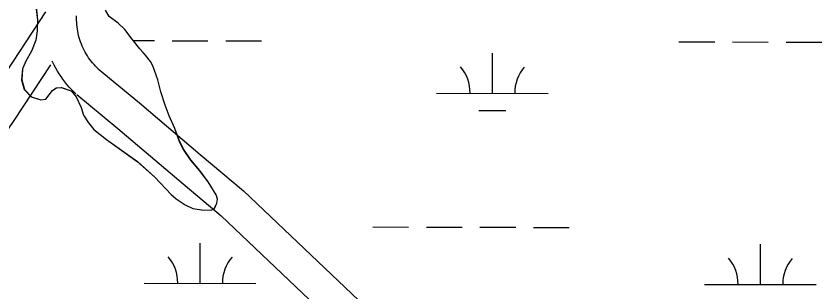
# Model space of a CAD drawing. Extents: x 3180038 to 3217926, y 922069 to 947485.
# Drawn here: x 3210282 to 3211003, y 936220 to 936467 of the extents above; entities that cross this region are included whole.
import ezdxf

# ---------------------------------------------------------------- set-up
doc = ezdxf.new("R2010")
doc.units = 0
for name, color, linetype in [('V-ROAD-CNTR', 7, 'Continuous'), ('V-SITE-VEGE', 7, 'Continuous'), ('V-TOPO-SHOR', 7, 'Continuous'), ('V-WETL-SWMP', 7, 'Continuous')]:
    doc.layers.add(name, color=color, linetype=linetype)

msp = doc.modelspace()

# ---------------------------------------------------------------- linework, layer by layer
at = {"layer": 'V-ROAD-CNTR'}
for points in [[(3209669.14, 935899.04), (3209725.12, 935984.03), (3209792.88, 936085.6), (3209824.55, 936118.93), (3209898, 936163.46), (3209936.9, 936185.67), (3209961.31, 936204.33), (3209986.26, 936237.85), (3210013.53, 936269.77), (3210031.36, 936284.92), (3210076.2, 936301.42), (3210138.77, 936317.78), (3210202.67, 936338.1), (3210228.53, 936351.55), (3210254.87, 936389.92), (3210308.21, 936470.77)], [(3210355.76, 936418.91), (3210354.14, 936420.45), (3210352.74, 936421.86), (3210351.39, 936423.32), (3210350.09, 936424.82), (3210348.84, 936426.36), (3210347.64, 936427.93), (3210346.49, 936429.55), (3210345.39, 936431.21), (3210344.35, 936432.9), (3210343.36, 936434.62), (3210342.43, 936436.37), (3210341.55, 936438.16), (3210340.74, 936439.96), (3210339.98, 936441.8), (3210339.28, 936443.66), (3210338.65, 936445.54), (3210338.07, 936447.44), (3210337.56, 936449.36), (3210337.1, 936451.29), (3210336.72, 936453.24), (3210336.39, 936455.19), (3210336.13, 936457.16), (3210335.93, 936459.14), (3210335.8, 936461.12), (3210335.73, 936463.1), (3210335.72, 936465.09), (3210335.78, 936467.07)], [(3210335.12, 936397.14), (3210333.15, 936399.01), (3210331.07, 936401.11), (3210329.06, 936403.28), (3210327.12, 936405.51), (3210325.26, 936407.81), (3210323.47, 936410.16), (3210321.75, 936412.57), (3210320.12, 936415.03), (3210318.57, 936417.55), (3210317.1, 936420.11), (3210315.71, 936422.72), (3210314.41, 936425.38), (3210313.89, 936426.52)], [(3209694.2, 935882.54), (3209750.12, 935967.46), (3209816.4, 936066.81), (3209843.53, 936095.35), (3209913.21, 936137.6), (3209953.52, 936160.61), (3209982.86, 936183.05), (3210009.72, 936219.12), (3210034.78, 936248.46), (3210046.72, 936258.61), (3210085.19, 936272.77), (3210147.11, 936288.96), (3210214.22, 936310.29), (3210249.03, 936328.39), (3210279.76, 936373.17), (3210312.67, 936423.05)], [(3210354.97, 936419.61), (3210392.04, 936389.1), (3210446.54, 936342.67), (3210485.22, 936310.26), (3210794.15, 936016.48), (3210820.12, 935995.29), (3210838.31, 935984.06), (3210874.58, 935966.32)], [(3210335.91, 936396.45), (3210372.78, 936366.1), (3210427.18, 936319.76), (3210465.23, 936287.87), (3210774.3, 935993.95), (3210802.68, 935970.81), (3210818.46, 935961.06)]]:
    msp.add_lwpolyline(points, dxfattribs=at)
at = {"layer": 'V-SITE-VEGE'}
for p, q in [((3210297.59, 936491.46), (3210300.66, 936463.05)), ((3210364.77, 936466.5), (3210361.49, 936472.11)), ((3210300.66, 936463.05), (3210300.34, 936453.61)), ((3210372.86, 936460.37), (3210364.77, 936466.5)), ((3210378.86, 936454.84), (3210372.86, 936460.37)), ((3210300.34, 936453.61), (3210299.11, 936445.32)), ((3210385.45, 936446.14), (3210378.86, 936454.84)), ((3210392.24, 936437.52), (3210385.45, 936446.14)), ((3210299.11, 936445.32), (3210295.31, 936435.34)), ((3210295.31, 936435.34), (3210290.21, 936426.51)), ((3210395.37, 936434.18), (3210392.24, 936437.52)), ((3210397.46, 936431.74), (3210395.37, 936434.18)), ((3210402.03, 936426.09), (3210397.46, 936431.74)), ((3210290.21, 936426.51), (3210287.29, 936419.64)), ((3210404.13, 936422.23), (3210402.03, 936426.09)), ((3210287.29, 936419.64), (3210286.46, 936409.81)), ((3210408.56, 936409.63), (3210404.13, 936422.23)), ((3210286.46, 936409.81), (3210288.86, 936401.04)), ((3210411.25, 936398.82), (3210408.56, 936409.63)), ((3210314.07, 936400.07), (3210317.54, 936402.55)), ((3210317.54, 936402.55), (3210321.93, 936402.84)), ((3210321.93, 936402.84), (3210330.88, 936399.81)), ((3210288.86, 936401.04), (3210295.11, 936394.36)), ((3210308.18, 936392.53), (3210314.07, 936400.07)), ((3210330.88, 936399.81), (3210335.31, 936394.55)), ((3210415.02, 936387.04), (3210411.25, 936398.82)), ((3210295.11, 936394.36), (3210303.67, 936391.72)), ((3210303.67, 936391.72), (3210308.18, 936392.53)), ((3210335.31, 936394.55), (3210339.78, 936384.89)), ((3210339.78, 936384.89), (3210341.77, 936378.05)), ((3210418.51, 936377.55), (3210415.02, 936387.04)), ((3210341.77, 936378.05), (3210346.35, 936371.24)), ((3210423.77, 936366.13), (3210418.51, 936377.55)), ((3210346.35, 936371.24), (3210351.18, 936365.07)), ((3210351.18, 936365.07), (3210362.5, 936356.37)), ((3210427.94, 936354.24), (3210423.77, 936366.13)), ((3210362.5, 936356.37), (3210390.05, 936336.54)), ((3210431.59, 936347.24), (3210427.94, 936354.24)), ((3210437.86, 936338.14), (3210431.59, 936347.24)), ((3210445.88, 936328.41), (3210437.86, 936338.14)), ((3210390.05, 936336.54), (3210405.72, 936322.64)), ((3210453.54, 936318.3), (3210445.88, 936328.41)), ((3210405.72, 936322.64), (3210420.4, 936306.92)), ((3210460.65, 936306.8), (3210453.54, 936318.3)), ((3210420.4, 936306.92), (3210424.83, 936303.17)), ((3210424.83, 936303.17), (3210433, 936297.71)), ((3210461.79, 936302.65), (3210460.65, 936306.8)), ((3210461.35, 936299.32), (3210461.79, 936302.65)), ((3210433, 936297.71), (3210439.77, 936294.53)), ((3210439.77, 936294.53), (3210447.73, 936293.11)), ((3210456.23, 936292.9), (3210459.08, 936294.5)), ((3210459.08, 936294.5), (3210461.35, 936299.32)), ((3210447.73, 936293.11), (3210456.23, 936292.9))]:
    msp.add_line(p, q, dxfattribs=at)
at = {"layer": 'V-TOPO-SHOR'}
for points in [[(3210298.97, 936478.56), (3210300.66, 936463.05), (3210300.34, 936453.61), (3210299.11, 936445.32), (3210295.31, 936435.34), (3210290.21, 936426.51), (3210287.29, 936419.64), (3210286.46, 936409.81), (3210288.86, 936401.04), (3210295.11, 936394.36), (3210303.67, 936391.72), (3210308.18, 936392.53), (3210314.07, 936400.07), (3210317.54, 936402.55), (3210321.93, 936402.84), (3210330.88, 936399.81), (3210335.31, 936394.55), (3210339.78, 936384.89), (3210341.77, 936378.05), (3210346.35, 936371.24), (3210351.18, 936365.07), (3210362.5, 936356.37), (3210390.05, 936336.54), (3210405.72, 936322.64), (3210420.4, 936306.92), (3210424.83, 936303.17), (3210433, 936297.71), (3210439.77, 936294.53), (3210447.73, 936293.11), (3210456.23, 936292.9), (3210459.08, 936294.5), (3210461.35, 936299.32)], [(3210423.78, 936366.13), (3210418.51, 936377.55), (3210415.02, 936387.04), (3210411.25, 936398.82), (3210408.56, 936409.63), (3210404.12, 936422.23), (3210402.03, 936426.09), (3210397.46, 936431.74), (3210395.37, 936434.18), (3210392.24, 936437.52), (3210385.45, 936446.14), (3210378.86, 936454.84), (3210372.86, 936460.37), (3210364.77, 936466.5), (3210361.49, 936472.11)], [(3210461.35, 936299.32), (3210461.79, 936302.65), (3210460.65, 936306.8), (3210453.54, 936318.3), (3210445.88, 936328.41), (3210437.86, 936338.14), (3210431.59, 936347.24), (3210427.94, 936354.24), (3210423.78, 936366.13)]]:
    msp.add_lwpolyline(points, dxfattribs=at)
at = {"layer": 'V-WETL-SWMP'}
for p, q in [((3210386.46, 936444.84), (3210405.41, 936444.8)), ((3210421.41, 936444.76), (3210453.41, 936444.69)), ((3210469.41, 936444.66), (3210501.41, 936444.58)), ((3210875.31, 936443.74), (3210907.31, 936443.67)), ((3210923.31, 936443.63), (3210955.31, 936443.56)), ((3210971.31, 936443.53), (3211003.31, 936443.45)), ((3210708.15, 936397.69), (3210708.23, 936433.69)), ((3210658.15, 936397.8), (3210758.15, 936397.58)), ((3210696.11, 936382.28), (3210720.11, 936382.23)), ((3210601.03, 936277.86), (3210633.03, 936277.79)), ((3210649.03, 936277.75), (3210681.03, 936277.68)), ((3210697.03, 936277.64), (3210729.03, 936277.57)), ((3210745.03, 936277.53), (3210777.03, 936277.46)), ((3210446.33, 936227.47), (3210446.41, 936263.47)), ((3210948.23, 936226.33), (3210948.31, 936262.33)), ((3210396.33, 936227.58), (3210496.33, 936227.35)), ((3210898.23, 936226.45), (3210998.23, 936226.22))]:
    msp.add_line(p, q, dxfattribs=at)
msp.add_lwpolyline([(3210299.08, 936478.56), (3210300.77, 936463.05), (3210300.46, 936453.61), (3210299.23, 936445.33), (3210295.43, 936435.34), (3210290.33, 936426.51), (3210287.41, 936419.64), (3210286.58, 936409.81), (3210288.97, 936401.04), (3210295.23, 936394.37), (3210303.78, 936391.72), (3210308.3, 936392.53), (3210314.19, 936400.07), (3210317.66, 936402.55), (3210322.05, 936402.85), (3210330.99, 936399.81), (3210335.43, 936394.55), (3210339.9, 936384.89), (3210341.89, 936378.05), (3210346.47, 936371.24), (3210351.3, 936365.07), (3210362.61, 936356.37), (3210390.17, 936336.55), (3210405.84, 936322.64), (3210420.52, 936306.92), (3210424.94, 936303.17), (3210433.11, 936297.72), (3210439.88, 936294.53), (3210447.84, 936293.12), (3210456.35, 936292.9), (3210459.2, 936294.5), (3210461.47, 936299.32), (3210461.91, 936302.65), (3210460.77, 936306.8), (3210453.65, 936318.3), (3210446, 936328.41), (3210437.97, 936338.14), (3210431.71, 936347.24), (3210428.05, 936354.24), (3210423.78, 936366.13), (3210418.51, 936377.55), (3210415.02, 936387.04), (3210411.24, 936398.82), (3210408.56, 936409.63), (3210404.12, 936422.23), (3210402.03, 936426.09), (3210397.46, 936431.74), (3210395.37, 936434.18), (3210392.24, 936437.52), (3210385.45, 936446.14), (3210378.86, 936454.84), (3210372.86, 936460.37), (3210364.77, 936466.5), (3210361.5, 936472.11)], dxfattribs=at)
for centre, start, end in [((3210652.91, 936398.29), 359.09901, 40.64267), ((3210763.39, 936398.04), 139.09901, 180.64267), ((3210391.09, 936228.06), 359.09901, 40.64267), ((3210501.57, 936227.82), 139.09901, 180.64267), ((3210892.99, 936226.93), 359.09901, 40.64267), ((3211003.48, 936226.68), 139.09901, 180.64267)]:
    msp.add_arc(centre, 35.25, start, end, dxfattribs=at)

doc.saveas('drawing.dxf')
